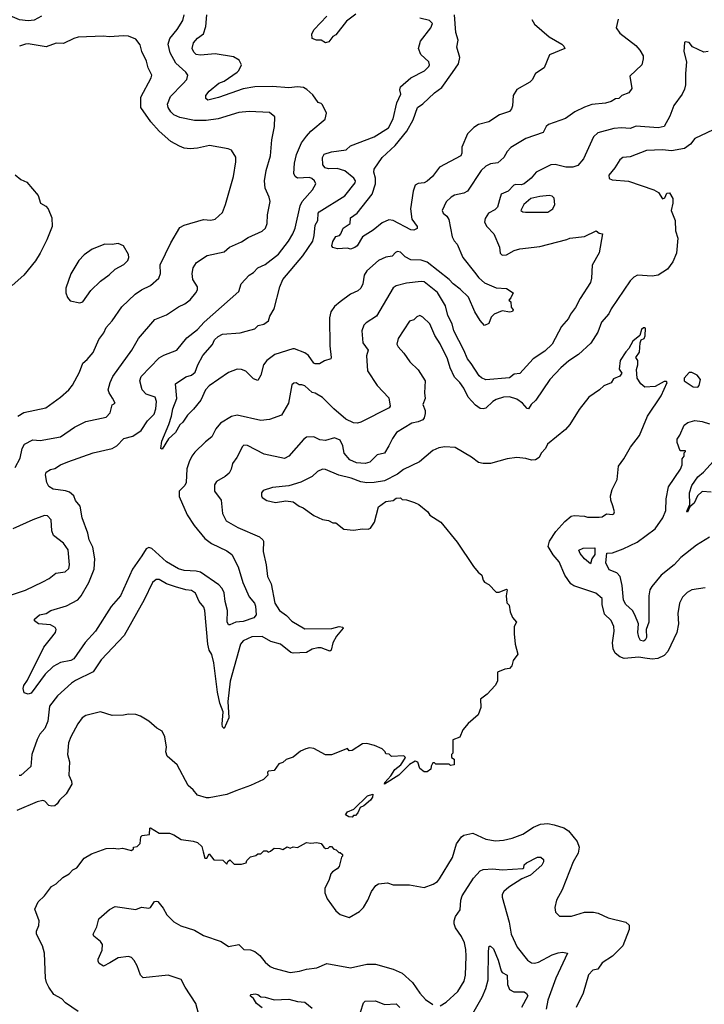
# Model space of a CAD drawing. Extents: x 1771496 to 1971148, y 471553 to 643630.
# Tile 638 of 656: x 1908167 to 1912819, y 530948 to 537641. Entities that reach past the tile are written whole.
import ezdxf

# ---------------------------------------------------------------- set-up
doc = ezdxf.new("R2010")
doc.units = 0

msp = doc.modelspace()

# ---------------------------------------------------------------- linework, layer by layer
at = {"layer": '0CON10XD'}
for points in [[(1908314, 537666), (1908265, 537637.9), (1908225, 537632.9), (1908165, 537639.6), (1908075, 537678.1)], [(1908135, 534595.8), (1908170.2, 534659.8), (1908184.4, 534725), (1908200, 534755), (1908255, 534785.3), (1908305, 534781.4), (1908443.3, 534805), (1908539.1, 534870.9), (1908615, 534910.6), (1908755, 534938.6), (1908782.2, 534967.8), (1908795, 535023.3), (1908816, 535035), (1908797.6, 535067.6), (1908773.6, 535103.6), (1908768.1, 535125), (1908780.6, 535175), (1908800, 535215), (1908927.8, 535395), (1908975, 535474.2), (1909085, 535602.5), (1909165, 535634.4), (1909245, 535688.1), (1909289.4, 535710.6), (1909325, 535737.1), (1909364.3, 535785), (1909374.3, 535805), (1909375.8, 535825), (1909342.9, 535875), (1909338.1, 535915), (1909345.7, 535955), (1909369.1, 535990.9), (1909441.3, 536038.7), (1909556.3, 536063.7), (1909592, 536095), (1909675, 536131.1), (1909718.6, 536161.4), (1909815, 536204.3), (1909836.4, 536223.6), (1909848.9, 536255), (1909851.1, 536315), (1909868.9, 536405), (1909862.9, 536435), (1909835.6, 536495), (1909831.2, 536545), (1909842.5, 536615), (1909870.5, 536715), (1909880, 536825), (1909898.6, 536915), (1909900.9, 536980.9), (1909865, 537010.6), (1909726.3, 537016.3), (1909655, 537009.6), (1909515, 536967.1), (1909434, 536956), (1909355, 536956.9), (1909255, 536976.2), (1909214.8, 536994.8), (1909193.5, 537015), (1909174.6, 537045), (1909172.1, 537067.9), (1909191.5, 537118.5), (1909275.7, 537205), (1909303.1, 537235), (1909308.1, 537265), (1909295.6, 537285), (1909228.5, 537345), (1909188.2, 537415), (1909176.2, 537475), (1909187.3, 537512.7), (1909237.8, 537575), (1909275, 537636.2), (1909283.3, 537675)], [(1912003.9, 537046.1), (1911938, 537015), (1911875, 536968.6), (1911760.5, 536929.5), (1911744, 536915), (1911723.3, 536875), (1911606.1, 536833.9), (1911505, 536771.9), (1911478.1, 536745), (1911455.7, 536705), (1911415, 536667.8), (1911365, 536661.5), (1911335, 536644.4), (1911301.9, 536615), (1911210, 536475), (1911185, 536461.1), (1911122, 536448), (1911099.2, 536435), (1911065, 536402), (1911037.1, 536345), (1911045, 536326.2), (1911070, 536305), (1911083.8, 536283.8), (1911105.4, 536165.4), (1911117.9, 536137.9), (1911139.4, 536115), (1911177.5, 536025), (1911257.3, 535925), (1911286.7, 535886.7), (1911325, 535853.3), (1911405, 535817.5), (1911475, 535813.1), (1911520, 535785), (1911505, 535750), (1911490, 535735), (1911503.3, 535723.3), (1911506.1, 535686.1), (1911519.3, 535669.3), (1911515, 535657.5), (1911497, 535653), (1911445, 535662.5), (1911390.3, 535639.7), (1911370.3, 535619.7), (1911353.8, 535575), (1911325, 535561.2), (1911295, 535595.8), (1911258.5, 535655), (1911215.8, 535755.8), (1911160.4, 535810.4), (1911111.5, 535845), (1911085.7, 535875.7), (1910935, 535993.7), (1910895, 536007.5), (1910825, 536008.2), (1910785, 536028.5), (1910755, 536060), (1910735, 536064.3), (1910721.4, 536058.6), (1910696.6, 536033.4), (1910655, 536027.8), (1910605, 536003.5), (1910525.4, 535934.6), (1910507.8, 535905), (1910497.5, 535845), (1910484.3, 535815), (1910465, 535798.9), (1910415, 535775.6), (1910345, 535724.3), (1910305, 535690.8), (1910280.6, 535655), (1910272.2, 535615), (1910274.2, 535425), (1910284.2, 535345), (1910280, 535335), (1910237.3, 535322.7), (1910205, 535301.4), (1910175, 535301.1), (1910165, 535305.8), (1910128.3, 535358.3), (1910105, 535376.9), (1910035, 535403.3), (1910022.9, 535402.9), (1909900, 535365), (1909845, 535324.4), (1909822.7, 535295), (1909805.4, 535224.6), (1909785, 535188.8), (1909755, 535200.6), (1909702.4, 535252.4), (1909675, 535262.9), (1909645, 535264.4), (1909585, 535243.5), (1909455, 535152.5), (1909428.2, 535125), (1909397.3, 535055), (1909347.4, 534992.6), (1909306.9, 534953.1), (1909275, 534904.4), (1909254, 534886), (1909225, 534834.3), (1909178.2, 534791.8), (1909135, 534722), (1909126.7, 534726.7), (1909131.5, 534775), (1909179.7, 534890.3), (1909198.1, 534945), (1909206.2, 534995), (1909233.8, 535065), (1909225.7, 535165), (1909295, 535214.3), (1909335, 535225.7), (1909358.6, 535245), (1909376.2, 535295), (1909411.7, 535358.3), (1909477.5, 535432.5), (1909491.3, 535465), (1909515, 535488.2), (1909545, 535502.5), (1909665, 535512.2), (1909705, 535524.3), (1909765, 535540), (1909788.1, 535561.9), (1909825, 535571.4), (1909856.7, 535595), (1909865.6, 535625), (1909895.7, 535675), (1909933.4, 535825), (1909955, 535874.4), (1910090.9, 536035), (1910157.8, 536135), (1910168.6, 536175), (1910174.7, 536245), (1910192.2, 536275), (1910194.7, 536325), (1910201.2, 536335), (1910375, 536444.7), (1910447.3, 536532.7), (1910448.2, 536545), (1910437.3, 536565), (1910375, 536614.1), (1910325, 536630.3), (1910265, 536628.4), (1910242.5, 536635), (1910226.2, 536655), (1910224.6, 536704.6), (1910235, 536726.2), (1910285, 536743.2), (1910385, 536755.5), (1910415, 536783.5), (1910575, 536844.5), (1910673.3, 536905), (1910705, 536967.5), (1910728.9, 537075), (1910756.2, 537135), (1910750, 537165), (1910754.6, 537185.4), (1910823.7, 537246.3), (1910916.7, 537293.3), (1910947, 537323), (1910951.4, 537335), (1910947.1, 537355), (1910891.9, 537405), (1910876.7, 537445), (1910891.1, 537495), (1910961.4, 537585), (1910970.8, 537615), (1910952, 537635), (1910885, 537652)], [(1909420, 535585), (1909655.8, 535794.2), (1909672.5, 535845), (1909725, 535904.2), (1909756.4, 535923.6), (1909784, 535955), (1909835, 535976.7), (1909925, 536046.4), (1909993.8, 536135), (1910023.1, 536185), (1910038.2, 536225), (1910072.1, 536375), (1910087.1, 536405), (1910155.5, 536485), (1910178.1, 536525), (1910170.6, 536545), (1910152.4, 536562.4), (1910135, 536567.5), (1910055, 536563.3), (1910038.6, 536575), (1910030.5, 536595), (1910033.3, 536666.7), (1910047.5, 536725), (1910081.5, 536805), (1910115, 536848.6), (1910146, 536884), (1910243.3, 536965), (1910252.5, 537005), (1910225, 537062.5), (1910215, 537072.5), (1910195, 537077.5), (1910159.5, 537129.5), (1910117.3, 537167.3), (1910095, 537180), (1910055, 537184.3), (1909995, 537178.2), (1909885, 537187.3), (1909765, 537185.3), (1909685, 537171.1), (1909517.8, 537112.2), (1909444.6, 537094.6), (1909431.9, 537105), (1909431.5, 537125), (1909454.3, 537155.7), (1909520.7, 537209.3), (1909555, 537223.8), (1909644, 537285), (1909655.7, 537295), (1909674.2, 537335), (1909658, 537365), (1909618.9, 537388.9), (1909495, 537408.2), (1909445.5, 537405.5), (1909395, 537400.4), (1909366.7, 537405), (1909350.3, 537420.3), (1909339.2, 537445), (1909347.8, 537485), (1909375, 537515.5), (1909414.7, 537545.3), (1909431.3, 537595), (1909437.8, 537675)], [(1910451.7, 537678.3), (1910388, 537632), (1910315, 537538.8), (1910295, 537526.7), (1910268.2, 537491.8), (1910245, 537483.5), (1910215, 537501.4), (1910183.2, 537503.2), (1910154.3, 537514.3), (1910151.9, 537545), (1910168.1, 537575), (1910253.8, 537666.2)], [(1911646.7, 537643.3), (1911665, 537610.8), (1911764, 537524), (1911850, 537475), (1911865, 537461.2), (1911871.2, 537445), (1911766.8, 537403.2), (1911730.8, 537315), (1911672, 537275), (1911648.7, 537231.3), (1911633.4, 537216.6), (1911543.8, 537166.2), (1911520.6, 537125), (1911514.4, 537055), (1911508.6, 537035), (1911495, 537017.5), (1911426.7, 536995), (1911355, 536947.8), (1911285, 536928), (1911251.7, 536908.3), (1911209.2, 536865), (1911170.8, 536775), (1911170.8, 536735), (1911164, 536715), (1911020.2, 536639.8), (1910971.4, 536575), (1910935, 536542.5), (1910915, 536532.9), (1910875, 536528), (1910855, 536516.2), (1910840.6, 536475), (1910822.5, 536355), (1910832, 536285), (1910868, 536235), (1910867.7, 536222.3), (1910845, 536210), (1910825, 536212.5), (1910705.3, 536275.3), (1910675, 536281.1), (1910629.1, 536260.9), (1910569.1, 536210.9), (1910495, 536165.8), (1910460.8, 536105), (1910445, 536091.9), (1910415, 536082), (1910395, 536087.5), (1910327, 536083), (1910295, 536092.5), (1910286.7, 536105), (1910295, 536132.5), (1910315, 536167.5), (1910340, 536175), (1910350, 536185), (1910363.8, 536225), (1910411.2, 536255), (1910413.8, 536295), (1910458.8, 536325), (1910561.1, 536455), (1910585.4, 536525), (1910584.6, 536565), (1910573.5, 536605), (1910575.6, 536625), (1910630.5, 536705), (1910718.5, 536785), (1910797.4, 536882.6), (1910839.8, 536960.2), (1910869.4, 537045), (1910905, 537068.9), (1910985.6, 537145), (1911035, 537180.9), (1911107.2, 537282.8), (1911147.8, 537342.2), (1911157.9, 537385), (1911137.5, 537455), (1911146.9, 537503.1), (1911130, 537555), (1911120.6, 537675)], [(1912234.3, 537645), (1912220.8, 537585), (1912245, 537548.8), (1912354.2, 537465), (1912380.8, 537435), (1912402.5, 537395), (1912404, 537375), (1912393.8, 537335), (1912313, 537257), (1912327.1, 537172.9), (1912305, 537143.8), (1912257.5, 537125), (1912237.5, 537105), (1912215, 537103.3), (1912185.5, 537084.5), (1912147.2, 537072.8), (1912055, 537064.5), (1912003.9, 537046.1)], [(1908155, 534945.8), (1908195, 534971.4), (1908345, 535002.9), (1908444.5, 535075.5), (1908500.8, 535125), (1908525, 535156.2), (1908573.3, 535245), (1908595, 535306), (1908625, 535330.8), (1908665, 535378), (1908703.9, 535466.1), (1908737.8, 535512.2), (1908755, 535548), (1908795, 535594), (1908859.8, 535690.2), (1908950.8, 535775), (1908995.4, 535804.6), (1909055, 535833.1), (1909112.9, 535885), (1909123.5, 535915), (1909121.1, 535975), (1909194.5, 536125), (1909255, 536229.2), (1909285, 536245.5), (1909415, 536282.9), (1909465, 536277.8), (1909494.5, 536285.5), (1909545, 536331.2), (1909565.7, 536385), (1909619.4, 536575), (1909635.7, 536674.3), (1909635.8, 536705.8), (1909605, 536753.3), (1909584.2, 536764.2), (1909456.3, 536786.3), (1909375, 536767.5), (1909325, 536763.3), (1909285, 536767.8), (1909252, 536782), (1909193.6, 536813.6), (1909113.7, 536883.7), (1909057.3, 536947.3), (1908990, 537045), (1908990, 537115), (1909060.6, 537245), (1909064.4, 537265), (1909038.9, 537315), (1909028.8, 537358.8), (1908996.9, 537425), (1908985, 537470), (1908955, 537510), (1908905, 537530), (1908875, 537532.5), (1908775, 537523.8), (1908735, 537530), (1908565, 537521.5), (1908535, 537514.4), (1908465, 537480), (1908415, 537480.6), (1908346.1, 537456.1), (1908225, 537476.2), (1908205, 537474.5), (1908165, 537460.6)], [(1912845, 537425.8), (1912815, 537420), (1912737.5, 537457.5), (1912715, 537486.7), (1912688.3, 537491.7), (1912683.3, 537486.7), (1912680.6, 537425), (1912696.9, 537355), (1912690.4, 537275), (1912691.3, 537198.7), (1912685, 537170), (1912667.5, 537135), (1912611.8, 537058.2), (1912584.4, 536985), (1912545.4, 536914.6), (1912505.5, 536905.5), (1912355, 536917.1), (1912315, 536902.2), (1912255, 536906.4), (1912205, 536901.2), (1912095, 536873.1), (1912065.8, 536845), (1911998.2, 536695), (1911960.1, 536649.9), (1911925, 536638.5), (1911877.6, 536637.6), (1911805, 536657.8), (1911776.4, 536653.6), (1911675.3, 536604.7), (1911642.5, 536565), (1911594.7, 536525.3), (1911575, 536518.2), (1911538.7, 536521.3), (1911523.8, 536516.2), (1911485, 536475.6), (1911438, 536455), (1911426.9, 536416.9), (1911412.4, 536367.6), (1911395, 536348.6), (1911352.5, 536325), (1911330.2, 536289.8), (1911325.7, 536265), (1911340.8, 536235), (1911387.9, 536185), (1911427.1, 536095), (1911431.5, 536055), (1911445, 536039.4), (1911475, 536042.7), (1911527, 536073), (1911565, 536083.8), (1911701.7, 536098.3), (1911884.1, 536145.9), (1911905, 536156), (1912005, 536167.1), (1912085, 536206.7), (1912105, 536190), (1912126.2, 536186.2), (1912104.4, 536055.6), (1912057.3, 535972.7), (1912053.1, 535885), (1912045.6, 535855), (1911974.6, 535745.4), (1911943.1, 535685), (1911908.8, 535638.8), (1911895, 535610.8), (1911848.1, 535555), (1911785.3, 535434.7), (1911735, 535388.1), (1911655.7, 535335), (1911565, 535237.1), (1911527.6, 535232.4), (1911495, 535206.7), (1911335, 535193.5), (1911305.4, 535205.4), (1911289.1, 535219.1), (1911235.6, 535305), (1911210, 535335), (1911185.5, 535395), (1911117.3, 535525), (1911104.7, 535574.7), (1911075, 535630), (1911061.1, 535695), (1911005, 535786.2), (1910915, 535858.2), (1910895, 535861.8), (1910795, 535850.9), (1910725, 535832.2), (1910705, 535818.6), (1910591.9, 535625), (1910520.2, 535579.8), (1910506.2, 535563.8), (1910492.2, 535525), (1910499.4, 535445), (1910534.2, 535395), (1910524.3, 535355), (1910530, 535255), (1910596, 535155), (1910675, 535070), (1910684.3, 535015), (1910677.9, 535002.1), (1910485.7, 534905), (1910461.5, 534898.5), (1910435, 534900.8), (1910383.6, 534925), (1910301.9, 534995), (1910225, 535073.1), (1910175, 535102.2), (1910155, 535107.5), (1910105, 535151.1), (1910085, 535158.1), (1910065, 535158), (1910045, 535172.5), (1910029.2, 535170.8), (1910015, 535160), (1909993.1, 535035), (1909945, 534951.9), (1909865, 534923.3), (1909805, 534915.5), (1909645, 534952.2), (1909605, 534943.3), (1909530.9, 534899.1), (1909499.6, 534860.4), (1909472.5, 534805), (1909428.9, 534771.1), (1909357.9, 534702.1), (1909336.6, 534673.4), (1909317.5, 534635), (1909303.2, 534586.8), (1909297.8, 534495), (1909287.8, 534475), (1909250.9, 534435), (1909250.5, 534400.5), (1909304.3, 534275), (1909351.9, 534201.9), (1909424.6, 534114.6), (1909470.2, 534080.2), (1909575, 534029.5), (1909609.2, 534005), (1909651.8, 533921.8), (1909681.9, 533815), (1909725, 533716.7), (1909761.4, 533675), (1909769.4, 533655), (1909773.8, 533595), (1909758, 533575), (1909685, 533550.5), (1909635, 533545.6), (1909595, 533526.2), (1909585, 533527.5), (1909577.6, 533547.6), (1909578, 533625), (1909563.1, 533685), (1909557.1, 533745), (1909543.3, 533775), (1909519.4, 533799.4), (1909395, 533884.7), (1909365, 533892.2), (1909285, 533896.8), (1909245, 533908.6), (1909163.6, 533955), (1909065, 534046.9), (1909045, 534052.2), (1909025.4, 534044.6), (1908995.8, 533995.8), (1908934.3, 533905.7), (1908852.1, 533725), (1908788.3, 533651.7), (1908682.5, 533485), (1908612.2, 533407.8), (1908534, 533296), (1908514.7, 533285.3), (1908445, 533272.1), (1908394.3, 533245), (1908339.2, 533190.8), (1908245, 533062), (1908225, 533056.2), (1908196.1, 533066.1), (1908189.4, 533095), (1908194, 533116), (1908218.7, 533151.3), (1908330.5, 533375), (1908377.1, 533432.9), (1908410.5, 533475), (1908414.4, 533495), (1908408.2, 533508.2), (1908375, 533526.2), (1908294.6, 533534.6), (1908266.7, 533555), (1908266.7, 533565), (1908302, 533595), (1908346, 533604), (1908378.8, 533625), (1908485, 533655.5), (1908561.7, 533698.3), (1908584.5, 533725), (1908635.8, 533814.2), (1908672.2, 533905), (1908678.2, 533975), (1908663.9, 534055), (1908639.4, 534105), (1908629.8, 534149.8), (1908592.2, 534255), (1908577.8, 534335), (1908545, 534372.9), (1908533.7, 534403.7), (1908505, 534428.2), (1908478.9, 534438.9), (1908395, 534449.7), (1908365, 534468.1), (1908351, 534495), (1908342, 534548), (1908346.2, 534565), (1908376, 534584), (1908405, 534590), (1908445, 534615.6), (1908493.8, 534635), (1908665, 534695.6), (1908795, 534726.5), (1908826.9, 534745), (1908875, 534793.3), (1908935, 534810), (1908991.9, 534848.1), (1909035, 534914.4), (1909079.9, 534960.1), (1909092.5, 534995), (1909097.1, 535045), (1909086.2, 535076.2), (1909027.1, 535095), (1909000, 535125), (1908983.1, 535185), (1908992.5, 535215), (1909115, 535342.2), (1909145, 535361.1), (1909235, 535395.6), (1909301.3, 535478.7), (1909375, 535535.6), (1909420, 535585)], [(1912918.3, 536911.7), (1912755.4, 536834.6), (1912724.2, 536795), (1912683.3, 536766.7), (1912595, 536750.8), (1912533.8, 536756.2), (1912425, 536752.5), (1912315, 536708.5), (1912265, 536704.2), (1912245, 536688), (1912211.9, 536635), (1912170, 536585), (1912172.7, 536562.7), (1912191.7, 536551.7), (1912304.3, 536544.3), (1912475, 536484.2), (1912507.2, 536467.2), (1912535, 536424.3), (1912550.2, 536429.8), (1912565, 536462), (1912583.3, 536465), (1912604.3, 536425), (1912604.5, 536395), (1912593.1, 536345), (1912620, 536275), (1912623.8, 536205), (1912640, 536155), (1912630.8, 536055), (1912605.6, 535995), (1912569.2, 535945), (1912504.5, 535905.5), (1912465, 535896.9), (1912365, 535904), (1912339.7, 535890.3), (1912314.2, 535865), (1912185.6, 535675), (1912168.9, 535641.1), (1912120.6, 535585), (1912095, 535516.2), (1912047, 535443), (1911965, 535366.2), (1911898.3, 535321.7), (1911843.5, 535275), (1911770, 535195), (1911675, 535055.6), (1911642.2, 535025), (1911625, 534996.7), (1911615, 534998.8), (1911583.3, 535035), (1911545, 535060.6), (1911495, 535078.2), (1911453.3, 535075), (1911405, 535059.7), (1911380.8, 535045), (1911335, 535000.5), (1911315, 534995.4), (1911295, 534999.1), (1911265, 535021.8), (1911214.7, 535075), (1911185, 535136.7), (1911156.9, 535175), (1911121.2, 535211.2), (1911090.9, 535275), (1911074.7, 535335), (1911025, 535437.9), (1910988.7, 535495), (1910954.6, 535574.6), (1910905, 535620), (1910885, 535629.2), (1910865, 535622), (1910845, 535600), (1910815, 535591.2), (1910737.5, 535475), (1910729.4, 535435), (1910737.4, 535417.4), (1910777.1, 535375), (1910818.1, 535315), (1910875, 535260.8), (1910922.9, 535185), (1910917.1, 535105), (1910922.2, 535065), (1910906.4, 535025), (1910921.5, 534985), (1910922.7, 534965), (1910915.5, 534934.5), (1910905, 534920.5), (1910875, 534906.6), (1910832.3, 534897.7), (1910728.2, 534835), (1910699.3, 534795), (1910675.5, 534744.5), (1910645.9, 534695), (1910595, 534683.4), (1910546.7, 534633.3), (1910515, 534623.3), (1910455, 534629.2), (1910409, 534649), (1910372.2, 534695), (1910362.2, 534745), (1910345, 534782.5), (1910305, 534799.7), (1910245, 534779.6), (1910205.3, 534785.3), (1910165, 534806.4), (1910115, 534802.2), (1910095, 534787.1), (1909995, 534672.9), (1909965, 534658.9), (1909827, 534687), (1909715, 534746.9), (1909690.7, 534749.3), (1909680, 534740), (1909641.4, 534665), (1909612.9, 534625), (1909604.5, 534585.5), (1909590.7, 534559.3), (1909562, 534535), (1909505, 534502.5), (1909489.8, 534480.2), (1909490.6, 534435), (1909535.4, 534375.4), (1909544.5, 534285), (1909568.6, 534235), (1909648.6, 534188.6), (1909796.1, 534126.1), (1909818, 534105), (1909822.5, 534095), (1909820, 534025), (1909841.5, 533935), (1909850.4, 533855), (1909875.3, 533805.3), (1909900.6, 533675), (1909932.2, 533625), (1909979.9, 533589.9), (1910015, 533552), (1910105, 533500.6), (1910286.7, 533503.3), (1910337.1, 533517.1), (1910362.5, 533512.5), (1910365.8, 533505), (1910320.5, 533449.5), (1910294.6, 533405), (1910283.8, 533355), (1910275, 533349.2), (1910215, 533371.2), (1910191.8, 533371.8), (1910155, 533361.4), (1910115, 533338.2), (1910025.3, 533335.3), (1910010.1, 533340.1), (1909938.6, 533395), (1909872.9, 533412.9), (1909815, 533446.9), (1909745, 533445.9), (1909685, 533417.8), (1909667.5, 533395), (1909597.9, 533145), (1909580, 533005), (1909588.5, 532895), (1909555, 532823.3), (1909545, 532833.8), (1909542.2, 532852.2), (1909549.6, 532935), (1909526.5, 532995), (1909510.3, 533070.3), (1909485, 533268.8), (1909471.8, 533325), (1909454.6, 533355), (1909445.4, 533395), (1909425.8, 533625.8), (1909416.9, 533646.9), (1909386.2, 533685), (1909362.3, 533742.3), (1909335, 533760.5), (1909295, 533765.5), (1909225.4, 533785.4), (1909165, 533806.5), (1909115, 533834.4), (1909095, 533835.8), (1909068.6, 533815), (1909012.8, 533697.2), (1908875.7, 533455), (1908721.1, 533288.9), (1908665, 533207.5), (1908545, 533149.4), (1908518.9, 533131.1)], [(1908135.5, 536585.5), (1908175, 536555.7), (1908215, 536537.1), (1908291.1, 536445), (1908308.6, 536395), (1908343.3, 536373.3), (1908360, 536355), (1908384.4, 536295), (1908386.7, 536235), (1908351.9, 536145), (1908305, 536054), (1908275, 536002.5), (1908195, 535904.2), (1908115.4, 535834.6)], [(1911755, 536333.2), (1911790, 536355), (1911803.3, 536385), (1911798.9, 536428.9), (1911785, 536441.4), (1911765.4, 536445.4), (1911700.4, 536439.6), (1911639.2, 536425), (1911591.9, 536385), (1911572.9, 536345), (1911585, 536335.7), (1911603.5, 536333.5), (1911755, 536333.2)], [(1908575, 535717.5), (1908595, 535723.3), (1908649.5, 535800.5), (1908716.4, 535863.6), (1908775, 535905.8), (1908815, 535944.2), (1908875, 535976), (1908901.2, 536005), (1908908.8, 536025), (1908906.2, 536045), (1908872.5, 536105), (1908835, 536120), (1908795, 536113.8), (1908745, 536116.2), (1908659.5, 536080.5), (1908605, 536043.3), (1908568.8, 536005), (1908515, 535912.5), (1908480, 535815), (1908480, 535785), (1908491.7, 535751.7), (1908509.3, 535729.3), (1908575, 535717.5)], [(1912825, 533778), (1912735, 533765.8), (1912702.1, 533747.9), (1912670, 533715), (1912650, 533675), (1912639.2, 533605), (1912642.9, 533535), (1912632.5, 533475), (1912570.6, 533345), (1912545, 533318.9), (1912501.9, 533298.1), (1912465, 533294), (1912415, 533301.2), (1912375, 533307.2), (1912275, 533298), (1912245, 533309.2), (1912214.2, 533334.2), (1912200.4, 533365), (1912194.6, 533405), (1912206.4, 533485), (1912204.4, 533515), (1912185, 533557.1), (1912139.6, 533599.6), (1912125.6, 533665), (1912125, 533706.7), (1912082.7, 533742.7), (1911932.7, 533792.7), (1911911.2, 533805), (1911871.2, 533865), (1911832.9, 533955), (1911792.1, 534002.1), (1911758.8, 534058.8), (1911767.1, 534095), (1911809.3, 534160.7), (1911870.9, 534229.1), (1911915, 534266.2), (1911935, 534270), (1912005, 534266.7), (1912025, 534260), (1912105, 534260), (1912125, 534262.5), (1912155, 534281.2), (1912195, 534277.5), (1912205, 534281.2), (1912209.5, 534295), (1912196.7, 534336.7), (1912183.3, 534375), (1912182.4, 534405), (1912193.5, 534446.5), (1912227.5, 534515), (1912236.8, 534605), (1912272.8, 534655), (1912317.4, 534735), (1912377.8, 534815), (1912433.7, 534946.3), (1912526.2, 535085), (1912565.8, 535175.8), (1912562.5, 535182.5), (1912545, 535181.2), (1912485, 535146.7), (1912415, 535143.8), (1912387.5, 535165), (1912362.5, 535205), (1912357, 535263), (1912367.5, 535295), (1912367.5, 535325), (1912352.5, 535345), (1912379.3, 535380.7), (1912382.5, 535445), (1912390, 535465), (1912410, 535475), (1912417, 535493), (1912420, 535545), (1912415, 535547.5), (1912405, 535547.5), (1912392.5, 535535), (1912380, 535495), (1912332.5, 535455), (1912306.7, 535405), (1912285, 535382.5), (1912247.5, 535325), (1912240, 535265), (1912257.5, 535237.5), (1912245, 535217.5), (1912200.7, 535199.3), (1912185, 535172.5), (1912135, 535152.5), (1912107.5, 535125), (1912035, 535076.2), (1911968.3, 534991.7), (1911905, 534890), (1911875.6, 534854.4), (1911752.5, 534755), (1911740, 534725), (1911710, 534695), (1911697.5, 534665), (1911671.7, 534648.3), (1911645, 534646.7), (1911605, 534658.8), (1911545, 534663.8), (1911480, 534655), (1911365, 534623.8), (1911315, 534623.3), (1911285, 534630), (1911236.1, 534666.1), (1911125, 534732.5), (1911055, 534736.7), (1911015, 534731.2), (1910975, 534713.3), (1910884.1, 534635.9), (1910775, 534582.5), (1910735, 534552), (1910645, 534506), (1910574.5, 534495.5), (1910525, 534493.3), (1910485, 534499.1), (1910418.8, 534525), (1910335, 534545.4), (1910245, 534583.8), (1910223.8, 534586.2), (1910190.2, 534569.8), (1910153.9, 534536.1), (1910076.1, 534496.1), (1909995, 534471.4), (1909885, 534460.8), (1909820.3, 534439.7), (1909810, 534425), (1909810, 534405), (1909815, 534393.8), (1909845, 534372), (1909905, 534358), (1909975, 534370), (1910025, 534362.5), (1910065, 534333.3), (1910093.6, 534323.6), (1910165, 534270), (1910225, 534242.5), (1910265, 534236.7), (1910295, 534220), (1910315, 534220), (1910368.3, 534178.3), (1910435, 534170), (1910495, 534180), (1910535, 534177.5), (1910550, 534185), (1910577.5, 534225), (1910605, 534330), (1910655, 534366.7), (1910705, 534372.5), (1910725, 534387.5), (1910755, 534390), (1910765, 534380), (1910795, 534377.5), (1910849.3, 534359.3)], [(1912775, 535144), (1912783.8, 535155), (1912792.5, 535195), (1912770, 535225), (1912735, 535242.5), (1912715, 535242.5), (1912681.4, 535205), (1912682.5, 535185), (1912742.5, 535145), (1912775, 535144)], [(1912855, 534122.9), (1912765, 534069.4), (1912660, 533985), (1912615, 533934.5), (1912524.7, 533865.3), (1912461.4, 533788.6), (1912449.5, 533765), (1912442.1, 533725), (1912442.9, 533545), (1912423.6, 533495), (1912425, 533441.2), (1912416.7, 533423.3), (1912405, 533415.5), (1912385, 533421.5), (1912373.3, 533443.3), (1912366.9, 533475), (1912371.5, 533535), (1912347.1, 533595), (1912330.6, 533625), (1912285.8, 533665.8), (1912270.6, 533695), (1912260, 533795), (1912246.2, 533856.2), (1912225, 533880), (1912172.2, 533902.2), (1912149.8, 533949.8), (1912155.6, 534014.4), (1912195, 534016.7), (1912267, 534043), (1912361.7, 534088.3), (1912485, 534180.6), (1912536.2, 534255), (1912557.5, 534305), (1912558.5, 534385), (1912574.6, 534465), (1912657.9, 534585), (1912669.1, 534615), (1912669.2, 534655), (1912681.2, 534675), (1912682.5, 534697.5), (1912690, 534705), (1912690, 534710), (1912655, 534710), (1912633.9, 534766.1), (1912635, 534790), (1912653.6, 534816.4), (1912682.5, 534885), (1912706.1, 534903.9), (1912755, 534916), (1912805, 534910), (1912855, 534893.3)], [(1912865, 534428.2), (1912805, 534433.1), (1912773.2, 534405), (1912748.8, 534355), (1912720.7, 534329.3), (1912705, 534292.5), (1912700, 534295), (1912701.2, 534305), (1912720.8, 534345), (1912718.4, 534425), (1912734, 534475), (1912775, 534533.6), (1912814.3, 534565.7), (1912904.8, 534665.2)], [(1910849.3, 534359.3), (1910880, 534345), (1910940, 534295), (1910953.6, 534273.6), (1911027.5, 534225), (1911138.8, 534088.8), (1911250, 533925), (1911282.5, 533885), (1911307.5, 533865), (1911315, 533830), (1911325, 533817.5), (1911355, 533802.5), (1911405, 533750), (1911425, 533748.8), (1911475, 533770), (1911480, 533765), (1911472.5, 533725), (1911477.5, 533677.5), (1911491.7, 533661.7), (1911500, 533615), (1911516.4, 533576.4), (1911542.5, 533545), (1911527.5, 533515), (1911527.5, 533465), (1911533.3, 533395), (1911551.7, 533328.3), (1911520, 533285), (1911511.7, 533248.3), (1911495, 533230), (1911463.6, 533226.4), (1911413.6, 533206.4), (1911412.5, 533145), (1911396.7, 533115), (1911343, 533057), (1911298.3, 533021.7), (1911300, 532965), (1911282.5, 532915), (1911215, 532857.5), (1911177, 532813), (1911156.4, 532763.6), (1911110, 532745), (1911110, 532655), (1911100, 532645), (1911100, 532625), (1911120, 532615), (1911120, 532575), (1911095, 532570), (1911085, 532580), (1910995, 532580), (1910985, 532590), (1910975, 532590), (1910963, 532567), (1910960, 532545), (1910935, 532527.5), (1910915, 532527.5), (1910885, 532550), (1910873, 532593), (1910855, 532600), (1910815, 532578), (1910742, 532505), (1910645, 532443.3), (1910647.5, 532455), (1910689.3, 532500.7), (1910715, 532544), (1910755.5, 532574.5), (1910771.2, 532595), (1910787.5, 532625), (1910777, 532637), (1910693, 532633), (1910677, 532647), (1910655, 532650), (1910650, 532665), (1910630, 532685), (1910577, 532707), (1910525, 532720), (1910495, 532717.5), (1910425, 532672.5), (1910405, 532670), (1910395, 532687.5), (1910285, 532642.5), (1910245, 532642.5), (1910165, 532687.5), (1910135, 532690), (1910110, 532685), (1910075, 532667.5), (1910025, 532627.5), (1909978.3, 532611.7), (1909955, 532592.5), (1909927, 532583), (1909895, 532537.5), (1909858.3, 532531.7), (1909850, 532525), (1909852.5, 532505), (1909823.6, 532476.4), (1909735.8, 532434.2), (1909635, 532398), (1909575, 532373.3), (1909455, 532351.2), (1909435, 532351.2), (1909375, 532370), (1909346.4, 532406.4), (1909312.5, 532435), (1909235.8, 532575.8), (1909168.8, 532635), (1909160, 532665), (1909163.8, 532695), (1909153, 532767), (1909133.9, 532803.9), (1909097.5, 532825), (1909045, 532873.3), (1908987, 532907), (1908955, 532917.5), (1908905, 532920), (1908873, 532913), (1908795, 532911.2), (1908715, 532936.2), (1908615, 532911.2), (1908591.2, 532895), (1908562, 532855), (1908515, 532766.7), (1908499.2, 532725), (1908492.5, 532645), (1908504, 532595), (1908501.2, 532505), (1908518, 532465), (1908520, 532445), (1908481.7, 532378.3), (1908436.2, 532335), (1908420.3, 532309.7), (1908405, 532296.2), (1908384.1, 532294.1), (1908365, 532298.8), (1908337.7, 532327.7), (1908325, 532333.3), (1908285, 532323.8), (1908146.7, 532265)], [(1908105, 533728.1), (1908205, 533763.3), (1908325, 533818.6), (1908367.2, 533842.8), (1908411.1, 533878.9), (1908475, 533886.9), (1908500.3, 533909.7), (1908505.6, 533935), (1908497, 534037), (1908463.3, 534083.3), (1908395.8, 534135), (1908385.5, 534165.5), (1908381.3, 534241.3), (1908355, 534268.1), (1908335, 534271.4), (1908255, 534241.5), (1908120.5, 534179.5)], [(1912045, 533942.5), (1912004.2, 533975), (1911975, 534013.3), (1911966.7, 534035), (1911995, 534048.1), (1912075, 534050), (1912075.8, 534005), (1912053.8, 533975), (1912045, 533942.5)], [(1908518.9, 533131.1), (1908424.4, 533045), (1908368.9, 532975), (1908357.8, 532872.2), (1908337.5, 532822.5), (1908302.9, 532785), (1908285, 532748), (1908249.6, 532645), (1908241.9, 532565), (1908175, 532503.1), (1908163.4, 532503.4)], [(1910425, 532220), (1910403, 532223), (1910380, 532235), (1910393.6, 532256.4), (1910436.4, 532273.6), (1910530, 532365), (1910566.2, 532376.2), (1910563.3, 532355), (1910550, 532335), (1910505, 532297.5), (1910480, 532285), (1910465, 532250), (1910448.3, 532231.7), (1910435, 532230), (1910425, 532220)], [(1908565, 530899.2), (1908477.5, 530957.5), (1908452, 530985), (1908398.6, 531015), (1908364.7, 531064.7), (1908347.9, 531095), (1908341.8, 531125), (1908334.1, 531295), (1908322.1, 531345), (1908281.1, 531425), (1908280.9, 531445), (1908296.1, 531483.9), (1908300, 531515), (1908270.6, 531595), (1908292.9, 531645), (1908334.4, 531685), (1908382.7, 531747.3), (1908415, 531767.5), (1908460.6, 531809.4), (1908502.5, 531835), (1908528.3, 531861.7), (1908555, 531876.2), (1908605, 531941.2), (1908655, 531971.2), (1908755, 532006.2), (1908805, 532008.8), (1908835, 532003.8), (1908865, 532008.8), (1908927, 531993), (1908940, 532005), (1908940, 532015), (1908965, 532020), (1908985, 532040), (1908990, 532085), (1909000, 532095), (1909048.3, 532101.7), (1909050, 532145), (1909055, 532147.5), (1909115, 532110), (1909185, 532110), (1909215, 532100), (1909265, 532067.5), (1909345, 532057.5), (1909375, 532047.5), (1909405, 532020), (1909413.8, 531983.8), (1909425, 531940), (1909438.3, 531941.7), (1909455, 531970), (1909485, 531930), (1909547, 531927), (1909575, 531900), (1909581.7, 531918.3), (1909595, 531930), (1909625, 531900), (1909675, 531900), (1909705, 531910), (1909710, 531925), (1909735, 531950), (1909771.7, 531958.3), (1909785, 531970), (1909805, 531970), (1909825, 531990), (1909845, 531990), (1909855, 531982.5), (1909871.7, 531988.3), (1909895, 532010), (1909935, 532007.5), (1909955, 532000), (1909985, 532017.5), (1910005, 532010), (1910025, 532017.5), (1910055, 532012.5), (1910115, 532047.5), (1910145, 532042.5), (1910185, 532047.5), (1910215, 532040), (1910232.5, 532015), (1910245, 532007.5), (1910261.7, 532008.3), (1910275, 532020), (1910285, 532020), (1910301.7, 532001.7), (1910318.3, 531998.3), (1910335, 531980), (1910345, 531980), (1910360, 531965), (1910360, 531955), (1910353, 531947), (1910337.5, 531885), (1910325, 531867.5), (1910291.2, 531848.8), (1910281.2, 531835), (1910270, 531795), (1910240, 531735), (1910241.2, 531705), (1910256.7, 531665), (1910315, 531582.5), (1910345, 531557.5), (1910405, 531537.5), (1910475, 531577.5), (1910502.5, 531605), (1910533.3, 531655), (1910556.4, 531713.6), (1910587.5, 531755), (1910605, 531767.5), (1910665, 531772.5), (1910705, 531760), (1910815, 531760), (1910915, 531742.5), (1910976.1, 531763.9), (1911005, 531783.3), (1911018.6, 531801.4), (1911108, 531945), (1911135, 532037.5), (1911168.8, 532085), (1911185, 532098), (1911245, 532110), (1911335, 532069.2), (1911398.8, 532058.8), (1911455, 532062.9), (1911513.2, 532076.8), (1911585, 532104.4), (1911657.2, 532152.8), (1911705, 532172.2), (1911755, 532176.7), (1911798.6, 532168.6), (1911865, 532147.8), (1911896.7, 532126.7), (1911955.6, 532055), (1911969.4, 532015), (1911961.9, 531975), (1911926.9, 531915), (1911852, 531725), (1911813.8, 531655), (1911803.3, 531605), (1911807.5, 531575), (1911835, 531546.7), (1911916.1, 531546.1), (1912005, 531572.9), (1912065, 531574.2), (1912096.6, 531566.6), (1912165, 531535.7), (1912285, 531506.2), (1912308, 531485), (1912309.2, 531455), (1912265, 531344), (1912194.2, 531275), (1912125, 531228.6), (1912095, 531187.1), (1912060.3, 531179.7), (1912032.6, 531147.4), (1911995, 531023.3), (1911947.1, 530925)], [(1911025, 530936), (1911065, 530961.2), (1911144.2, 531035), (1911186.7, 531105), (1911195.5, 531144.5), (1911201.5, 531275), (1911199.4, 531319.4), (1911188.2, 531365), (1911169.3, 531409.3), (1911127.3, 531467.3), (1911118.2, 531495), (1911118.8, 531515), (1911128.2, 531545), (1911159.2, 531590.8), (1911164.6, 531655), (1911173.8, 531685), (1911250.9, 531805), (1911295, 531854.4), (1911315.4, 531864.6), (1911382.2, 531867.8), (1911445, 531860.8), (1911585, 531870), (1911592.5, 531875), (1911594, 531895), (1911610.2, 531909.8), (1911685, 531948.6), (1911707.3, 531947.3), (1911725, 531932.5), (1911726, 531915), (1911715, 531894), (1911637.5, 531825), (1911579.8, 531800.2), (1911491.4, 531745), (1911457.5, 531715), (1911445.8, 531695), (1911445.8, 531675), (1911492.2, 531505), (1911507.3, 531425), (1911547.3, 531335), (1911618.3, 531248.3), (1911645, 531229.4), (1911665, 531226.7), (1911691.2, 531235), (1911785, 531283.1), (1911825, 531296.9), (1911855, 531301.4), (1911890, 531295), (1911810.4, 531125), (1911754.7, 530975.3), (1911743.6, 530915)], [(1909382.5, 530885), (1909363.8, 530953.8), (1909290.8, 531065), (1909265, 531115.6), (1909175, 531145.6), (1909005, 531128.6), (1908987.1, 531145), (1908965, 531208.8), (1908945, 531246.2), (1908926.2, 531265), (1908905, 531272.9), (1908835, 531264.4), (1908779.5, 531230.5), (1908735, 531206.2), (1908706.7, 531225), (1908700.8, 531240.8), (1908700, 531255), (1908727.5, 531315), (1908728.8, 531355), (1908716.7, 531375), (1908670.5, 531410.5), (1908666.2, 531425), (1908690, 531475), (1908705, 531527.5), (1908777.7, 531592.3), (1908815, 531612.5), (1908955, 531592.9), (1908995, 531608.6), (1909045, 531601.4), (1909055, 531606.2), (1909083.1, 531646.9), (1909095, 531649.2), (1909105.4, 531645.4), (1909142, 531602), (1909165.7, 531555), (1909215, 531508), (1909261.5, 531481.5), (1909355, 531450.6), (1909415.7, 531415.7), (1909535.5, 531375.5), (1909585, 531341.2), (1909655, 531353.3), (1909690.5, 531320.5), (1909735, 531317.5), (1909765, 531307.1), (1909798.9, 531278.9), (1909834.6, 531234.6), (1909868, 531205), (1909893, 531193), (1910005, 531163.1), (1910068.2, 531171.8), (1910115, 531187.5), (1910185, 531195.7), (1910254.1, 531225.9), (1910415, 531195.8), (1910525, 531221.4), (1910585, 531221.4), (1910705, 531185.8), (1910765, 531159.4), (1910835.9, 531095.9), (1910885, 531024), (1910925, 530980), (1910975, 530946)], [(1911227, 530853), (1911308.5, 530995), (1911334.2, 531055.8), (1911350.4, 531115), (1911351.7, 531308.3), (1911357.5, 531342.5), (1911365, 531343.3), (1911385.5, 531325), (1911417.1, 531247.1), (1911437.5, 531175), (1911445, 531164.5), (1911478.5, 531145), (1911481.3, 531081.3), (1911495, 531048.6), (1911525, 531031.5), (1911595, 531032.2), (1911611.2, 531021.2), (1911620, 531005), (1911577.5, 530925)], [(1909815, 530924.3), (1909775, 530952), (1909756, 530986), (1909733.3, 531005), (1909740, 531015), (1909767.7, 531017.7), (1909785, 531013.3), (1909805, 530997.5), (1909835, 530996.2), (1909895, 530977.1), (1909995, 530982), (1910055, 530966.7), (1910105, 530962.5), (1910155, 530921.4)], [(1910482.9, 530895), (1910503.4, 530956.6), (1910515, 530969.2), (1910585, 530971.4), (1910645, 530946.5), (1910725, 530951.5), (1910750.7, 530925)]]:
    msp.add_lwpolyline(points, dxfattribs=at)

doc.saveas('drawing.dxf')
